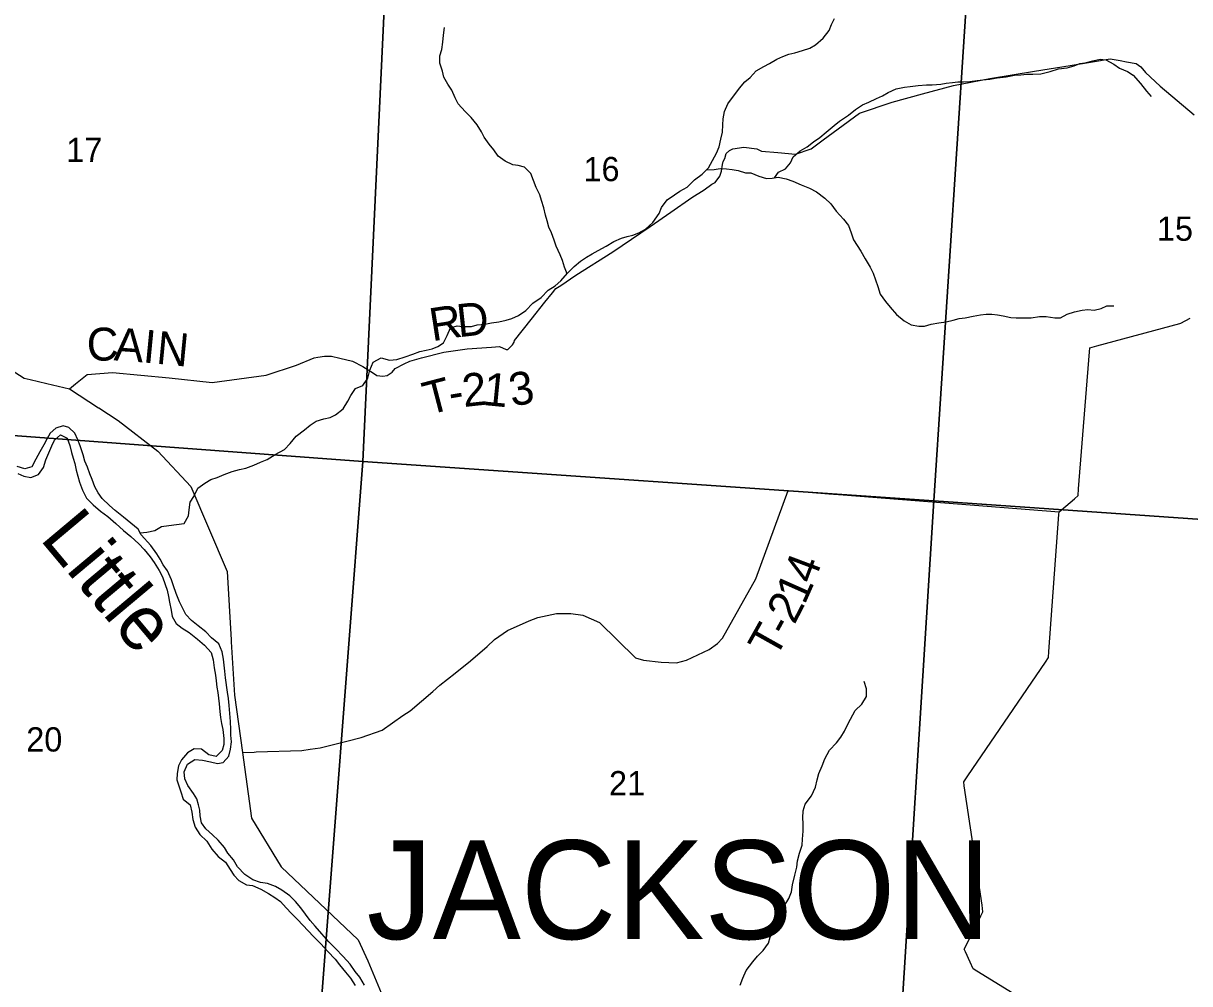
# Model space of a CAD drawing. Extents: x 1715311 to 2083412, y 146837 to 553079.
# Drawn here: x 1900303 to 1910925, y 419331 to 428080 of the extents above; entities that cross this region are included whole.
import ezdxf

# ---------------------------------------------------------------- set-up
doc = ezdxf.new("R2010")
doc.units = 0
for name, color, linetype in [('GM_X_Major_River', 7, 'Continuous'), ('GM_X_Major_River_Text', 7, 'Continuous'), ('GM_X_Minor_River', 7, 'Continuous'), ('GM_X_Section', 7, 'Continuous'), ('GM_X_Section_Text', 7, 'Continuous'), ('GM_X_Township_Road', 7, 'Continuous'), ('GM_X_Township_Road_Text', 7, 'Continuous'), ('GM_X_Township_ROW', 7, 'Continuous'), ('GM_X_Township_Text', 7, 'Continuous'), ('GM_X_US_Route', 7, 'Continuous')]:
    doc.layers.add(name, color=color, linetype=linetype)

msp = doc.modelspace()

# ---------------------------------------------------------------- linework, layer by layer
at = {"layer": 'GM_X_Major_River'}
msp.add_line((1901377, 423419), (1901349, 423472), dxfattribs=at)
for points in [[(1900847, 424150), (1900821, 424230), (1900799, 424287), (1900772, 424345), (1900716, 424399), (1900666, 424414), (1900598, 424392), (1900547, 424346), (1900517, 424293), (1900490, 424241), (1900452, 424175), (1900417, 424111), (1900381, 424039), (1900316, 424020), (1900246, 424044)], [(1900254, 423978), (1900308, 423954), (1900372, 423943), (1900442, 423971), (1900485, 424033), (1900507, 424104), (1900534, 424166), (1900562, 424232), (1900587, 424284), (1900641, 424332), (1900701, 424301), (1900725, 424235), (1900742, 424169), (1900758, 424119)], [(1900758, 424119), (1900772, 424069), (1900785, 424008), (1900799, 423954), (1900815, 423900), (1900842, 423828), (1900878, 423753), (1900940, 423693), (1901007, 423636), (1901073, 423588), (1901145, 423523), (1901215, 423459), (1901281, 423404), (1901354, 423338), (1901404, 423287), (1901458, 423221), (1901495, 423168), (1901541, 423094), (1901569, 423038), (1901594, 422969), (1901614, 422917), (1901626, 422859), (1901635, 422807), (1901649, 422733), (1901658, 422677), (1901696, 422612), (1901748, 422570), (1901814, 422529), (1901890, 422471), (1901953, 422416), (1902013, 422348), (1902031, 422282), (1902042, 422209), (1902052, 422141), (1902059, 422091), (1902065, 422033), (1902075, 421983), (1902080, 421931), (1902086, 421881), (1902092, 421811), (1902099, 421756), (1902109, 421702), (1902120, 421648), (1902128, 421564), (1902128, 421510), (1902115, 421456), (1902059, 421400), (1901991, 421417), (1901925, 421469), (1901859, 421470), (1901798, 421434), (1901744, 421371), (1901717, 421317), (1901703, 421245), (1901702, 421189), (1901720, 421134), (1901736, 421080), (1901759, 421012), (1901823, 420960), (1901837, 420895), (1901848, 420827), (1901868, 420757), (1901909, 420691), (1901973, 420628), (1902019, 420556), (1902076, 420491), (1902144, 420439), (1902188, 420370), (1902220, 420320), (1902265, 420270), (1902335, 420233), (1902389, 420225), (1902465, 420192), (1902535, 420153), (1902593, 420117), (1902645, 420079), (1902697, 420022), (1902744, 419970), (1902800, 419917), (1902848, 419863), (1902896, 419812), (1902946, 419760), (1903011, 419694), (1903075, 419623), (1903143, 419554), (1903182, 419504), (1903236, 419436), (1903282, 419381), (1903325, 419315)], [(1901349, 423472), (1901214, 423581), (1901140, 423643), (1901088, 423686), (1901020, 423752), (1900985, 423803), (1900955, 423857), (1900931, 423925), (1900908, 423977), (1900886, 424036), (1900864, 424092), (1900847, 424150)], [(1903410, 419318), (1903366, 419389), (1903326, 419443), (1903279, 419509), (1903217, 419580), (1903145, 419651), (1903086, 419711), (1903020, 419786), (1902960, 419856), (1902916, 419908), (1902829, 420021), (1902781, 420080), (1902730, 420132), (1902656, 420183), (1902598, 420215), (1902528, 420244), (1902464, 420254), (1902394, 420277), (1902320, 420325), (1902254, 420396), (1902217, 420458), (1902165, 420521), (1902135, 420571), (1902077, 420639), (1902026, 420688), (1901966, 420742), (1901926, 420795), (1901913, 420861), (1901909, 420911), (1901899, 420961), (1901882, 421015), (1901852, 421065), (1901802, 421136), (1901775, 421196), (1901769, 421262), (1901798, 421330), (1901866, 421372), (1901934, 421367), (1902006, 421351), (1902072, 421338), (1902122, 421346), (1902175, 421403), (1902189, 421467), (1902198, 421533), (1902194, 421596), (1902193, 421646), (1902189, 421720), (1902184, 421792), (1902178, 421866), (1902171, 421928), (1902163, 421988), (1902144, 422116), (1902138, 422177), (1902133, 422233), (1902127, 422287), (1902115, 422353), (1902082, 422427), (1902018, 422482), (1901964, 422536), (1901896, 422591), (1901835, 422639), (1901783, 422694), (1901751, 422754), (1901724, 422810), (1901694, 422885), (1901670, 422957), (1901651, 423009), (1901615, 423091), (1901577, 423148), (1901550, 423198), (1901518, 423248), (1901464, 423323), (1901377, 423419)]]:
    msp.add_lwpolyline(points, dxfattribs=at)
at = {"layer": 'GM_X_Minor_River'}
for points in [[(1906825, 427488), (1906873, 427546), (1906923, 427588), (1906977, 427647), (1907046, 427687), (1907098, 427713), (1907164, 427753), (1907220, 427779), (1907276, 427798), (1907328, 427810), (1907399, 427834), (1907467, 427854), (1907519, 427883), (1907587, 427945), (1907643, 428015), (1907664, 428069), (1907690, 428123)], [(1905255, 425799), (1905231, 425859), (1905213, 425920), (1905192, 425972), (1905156, 426050), (1905138, 426104), (1905112, 426170), (1905090, 426224), (1905075, 426282), (1905059, 426332), (1905043, 426399), (1905021, 426465), (1905007, 426517), (1904974, 426583), (1904948, 426649), (1904924, 426713), (1904866, 426769), (1904810, 426784), (1904760, 426792), (1904692, 426824), (1904628, 426870), (1904589, 426927), (1904545, 426979), (1904499, 427043), (1904477, 427093), (1904437, 427155), (1904382, 427222), (1904326, 427278), (1904262, 427348), (1904236, 427400), (1904204, 427471), (1904168, 427527), (1904133, 427591), (1904119, 427645), (1904097, 427717), (1904095, 427783), (1904114, 427843), (1904122, 427909), (1904128, 427971), (1904140, 428041)], [(1907144, 426673), (1907182, 426724), (1907244, 426756), (1907291, 426810), (1907315, 426864), (1907379, 426919), (1907441, 426955), (1907500, 426999), (1907558, 427041), (1907614, 427089), (1907686, 427150), (1907736, 427188), (1907817, 427244), (1907881, 427294), (1907947, 427339), (1908003, 427361), (1908074, 427395), (1908128, 427421), (1908178, 427449), (1908252, 427482), (1908328, 427498), (1908380, 427504), (1908452, 427513), (1908528, 427521), (1908580, 427521), (1908659, 427525), (1908709, 427534), (1908765, 427542), (1908815, 427548), (1908865, 427548), (1908923, 427550), (1908991, 427559), (1909043, 427565), (1909105, 427571), (1909173, 427583), (1909255, 427594), (1909331, 427608), (1909387, 427612), (1909442, 427618), (1909498, 427617), (1909570, 427621), (1909654, 427641), (1909732, 427666), (1909810, 427674), (1909874, 427694), (1909924, 427714), (1909974, 427721), (1910043, 427739), (1910109, 427753), (1910163, 427747), (1910235, 427708), (1910287, 427672), (1910358, 427640), (1910410, 427608), (1910476, 427531), (1910532, 427463), (1910574, 427413)], [(1901367, 423439), (1901427, 423445), (1901501, 423461), (1901561, 423497), (1901629, 423506), (1901699, 423514), (1901769, 423524), (1901806, 423592), (1901814, 423648), (1901822, 423718), (1901856, 423770), (1901893, 423844), (1901957, 423891), (1902011, 423923), (1902067, 423941), (1902133, 423971), (1902204, 423996), (1902272, 424014), (1902330, 424028), (1902402, 424054), (1902464, 424081), (1902522, 424105), (1902596, 424151), (1902681, 424199), (1902733, 424252), (1902789, 424320), (1902864, 424378), (1902914, 424420), (1902970, 424456), (1903040, 424477), (1903096, 424489), (1903146, 424513), (1903215, 424569), (1903259, 424637), (1903285, 424691), (1903327, 424752), (1903394, 424782), (1903440, 424846), (1903460, 424920), (1903488, 424992), (1903561, 425032), (1903639, 425011), (1903705, 425017), (1903779, 425041), (1903851, 425066), (1903913, 425090), (1903971, 425102), (1904027, 425116), (1904077, 425136), (1904130, 425169), (1904164, 425237), (1904192, 425305), (1904254, 425323), (1904304, 425319), (1904384, 425318), (1904435, 425332), (1904505, 425340), (1904567, 425352), (1904633, 425362), (1904701, 425377), (1904751, 425391), (1904813, 425417), (1904879, 425463), (1904944, 425532), (1905018, 425582), (1905082, 425648), (1905147, 425690), (1905199, 425733), (1905259, 425803), (1905319, 425865), (1905378, 425913), (1905432, 425951), (1905482, 425980), (1905538, 426012), (1905610, 426050), (1905682, 426094), (1905751, 426124), (1905803, 426139), (1905853, 426151), (1905907, 426171), (1905969, 426205), (1906035, 426266), (1906094, 426348), (1906114, 426402), (1906166, 426472), (1906233, 426518), (1906283, 426550), (1906349, 426587), (1906415, 426655), (1906484, 426707), (1906544, 426763), (1906580, 426831), (1906616, 426896), (1906641, 426954), (1906655, 427024), (1906669, 427090), (1906673, 427156), (1906678, 427210), (1906688, 427278), (1906720, 427348), (1906825, 427488)], [(1906525, 426746), (1906596, 426748), (1906648, 426758), (1906706, 426756), (1906760, 426748), (1906812, 426738), (1906880, 426719), (1906930, 426717), (1907000, 426687), (1907072, 426667), (1907122, 426670), (1907178, 426678), (1907250, 426664), (1907312, 426642), (1907386, 426609), (1907464, 426577), (1907528, 426545), (1907604, 426488), (1907656, 426436), (1907705, 426370), (1907771, 426295), (1907819, 426237), (1907843, 426171), (1907865, 426107), (1907896, 426057), (1907930, 426003), (1907970, 425936), (1908016, 425860), (1908042, 425804), (1908063, 425742), (1908085, 425682), (1908107, 425614), (1908155, 425547), (1908197, 425495), (1908256, 425427), (1908326, 425369), (1908388, 425334), (1908460, 425322), (1908510, 425322), (1908572, 425338), (1908642, 425351), (1908709, 425361), (1908771, 425377), (1908827, 425391), (1908881, 425398), (1908953, 425412), (1909021, 425424), (1909073, 425430), (1909123, 425430), (1909175, 425423), (1909227, 425415), (1909295, 425401), (1909345, 425397), (1909415, 425398), (1909481, 425398), (1909559, 425408), (1909618, 425408), (1909696, 425397), (1909750, 425397), (1909810, 425429), (1909876, 425453), (1909946, 425468), (1909998, 425472), (1910056, 425468), (1910118, 425482), (1910170, 425507), (1910236, 425507)], [(1907548, 421245), (1907578, 421315), (1907601, 421379), (1907645, 421457), (1907709, 421525), (1907748, 421576), (1907782, 421630), (1907810, 421690), (1907836, 421742), (1907879, 421820), (1907939, 421876), (1907981, 421948), (1907983, 422018), (1907962, 422084)], [(1906830, 419319), (1906855, 419381), (1906887, 419450), (1906947, 419530), (1906990, 419582), (1907042, 419632), (1907088, 419700), (1907106, 419754), (1907139, 419852), (1907171, 419914), (1907199, 419986), (1907231, 420037), (1907274, 420107), (1907300, 420169), (1907308, 420231), (1907329, 420321), (1907349, 420393), (1907355, 420451), (1907373, 420521), (1907396, 420593), (1907398, 420647), (1907406, 420719), (1907404, 420791), (1907403, 420841), (1907405, 420905), (1907423, 420965), (1907481, 421041), (1907516, 421121), (1907534, 421187), (1907548, 421245)]]:
    msp.add_lwpolyline(points, dxfattribs=at)
at = {"layer": 'GM_X_Section'}
for points in [[(1898398, 429932), (1903650, 429501), (1903396, 424089), (1898001, 424490)], [(1903650, 429501), (1908945, 429078), (1908594, 423731), (1903396, 424089)], [(1908945, 429078), (1914281, 428745), (1913920, 423360), (1908594, 423731)], [(1898001, 424490), (1903396, 424089), (1902985, 418750), (1897630, 419123)], [(1903396, 424089), (1908594, 423731), (1908259, 418367), (1902985, 418750)], [(1908594, 423731), (1913920, 423360), (1913545, 417994), (1908259, 418367)]]:
    msp.add_lwpolyline(points, close=True, dxfattribs=at)
at = {"layer": 'GM_X_Township_Road'}
for points in [[(1900722, 424749), (1900779, 424795), (1900884, 424880), (1901116, 424899), (1901630, 424849), (1902024, 424807), (1902514, 424875), (1902790, 424965), (1902953, 425032), (1902984, 425040), (1903046, 425049), (1903108, 425047), (1903185, 425029), (1903301, 425002), (1903394, 424955), (1903493, 424894), (1903522, 424872), (1903577, 424866), (1903617, 424873), (1903661, 424903), (1903688, 424936), (1903770, 424977), (1903823, 425003), (1903928, 425034), (1904131, 425085), (1904346, 425115), (1904566, 425130), (1904640, 425135), (1904700, 425108), (1904715, 425108), (1904759, 425152), (1904773, 425175), (1904777, 425192), (1904928, 425382), (1905053, 425540), (1905121, 425626), (1905154, 425664), (1905198, 425693), (1905335, 425786), (1905671, 425999), (1906012, 426228), (1906201, 426361), (1906392, 426493), (1906505, 426564), (1906574, 426615), (1906603, 426630), (1906647, 426689), (1906661, 426732), (1906669, 426795), (1906676, 426820), (1906691, 426850), (1906705, 426893), (1906735, 426923), (1906764, 426937), (1906866, 426952), (1906983, 426937), (1907027, 426915), (1907175, 426903), (1907336, 426889), (1907478, 426937), (1907588, 427019), (1907724, 427120), (1907917, 427263), (1908215, 427363), (1908493, 427439), (1908774, 427515), (1909104, 427576), (1909513, 427643), (1909836, 427696), (1910040, 427730), (1910201, 427756), (1910291, 427742), (1910350, 427728), (1910438, 427713), (1910482, 427684), (1910522, 427631), (1910657, 427508), (1910966, 427247)], [(1909965, 418844), (1908987, 419446), (1908953, 419466), (1908926, 419526), (1908883, 419621), (1908871, 419645), (1908907, 419714), (1909024, 419948), (1909043, 419987), (1909035, 420047), (1908873, 421132), (1908868, 421170), (1908905, 421225), (1909611, 422260), (1909640, 422302), (1909643, 422356), (1909734, 423606), (1909736, 423631), (1909797, 423682), (1909877, 423749), (1909910, 423777), (1909914, 423838), (1910013, 425088), (1910016, 425125), (1910080, 425143), (1910837, 425346), (1910844, 425348), (1910929, 425395)], [(1905205, 422703), (1905289, 422703), (1905399, 422688), (1905549, 422621), (1905879, 422299), (1905950, 422279), (1906112, 422261), (1906252, 422255), (1906344, 422278), (1906549, 422377), (1906626, 422429), (1906670, 422480), (1906974, 423020), (1907268, 423824), (1907638, 423795)], [(1907638, 423795), (1907770, 423785), (1909736, 423631)], [(1902298, 421438), (1902406, 421441), (1902422, 421442)], [(1902422, 421442), (1902838, 421455), (1902916, 421467)]]:
    msp.add_lwpolyline(points, dxfattribs=at)
at = {"layer": 'GM_X_Township_ROW'}
msp.add_lwpolyline([(1902916, 421467), (1903006, 421480), (1903248, 421539), (1903379, 421575), (1903570, 421641), (1903760, 421773), (1903826, 421817), (1904031, 421993), (1904096, 422051), (1904236, 422161), (1904375, 422271), (1904528, 422402), (1904594, 422468), (1904711, 422549), (1904909, 422637), (1904989, 422666), (1905158, 422703), (1905205, 422703)], dxfattribs=at)
at = {"layer": 'GM_X_US_Route'}
for points in [[(1899276, 425979), (1899277, 425977), (1899418, 425709), (1899517, 425521), (1899724, 425280), (1899837, 425148), (1900149, 424951), (1900310, 424848), (1900365, 424835)], [(1900365, 424835), (1900365, 424835), (1900516, 424798), (1900722, 424749), (1900988, 424577), (1900989, 424577)], [(1900989, 424577), (1901166, 424463), (1901528, 424183), (1901828, 423862), (1902158, 423087), (1902196, 422464), (1902197, 422445)], [(1902197, 422445), (1902226, 421961), (1902298, 421438), (1902380, 420838), (1902652, 420396), (1903351, 419730), (1903441, 419539), (1903637, 419064)]]:
    msp.add_lwpolyline(points, dxfattribs=at)

# ---------------------------------------------------------------- texts
at = {"layer": 'GM_X_Major_River_Text'}
msp.add_text('Little', height=500, rotation=309.9949, dxfattribs=at).set_placement((1900444, 423384))
at = {"layer": 'GM_X_Section_Text'}
for s, p in [('17', (1900694, 426816)), ('16', (1905404, 426642)), ('15', (1910627, 426099)), ('20', (1900329, 421446)), ('21', (1905637, 421047))]:
    msp.add_text(s, height=221, rotation=0, dxfattribs=at).set_placement(p)
at = {"layer": 'GM_X_Township_Road_Text'}
for s, rotation, p in [('R', 8.777, (1904026, 425183)), ('D', 6.2123, (1904266, 425220)), ('C', 1.374, (1900884, 425004)), ('A', 355.9606, (1901123, 425010)), ('I', 354.4649, (1901385, 424992)), ('N', 354.4398, (1901507, 424980)), ('3', 9.4436, (1904752, 424589)), ('T', 14.609, (1903988, 424509)), ('2', 6.1839, (1904315, 424584)), ('1', 354.3914, (1904482, 424604)), ('-', 9.5676, (1904198, 424564)), ('4', 69.402, (1907500, 422961)), ('1', 66.0037, (1907418, 422776)), ('2', 62.5776, (1907325, 422595)), ('T', 60.7098, (1907152, 422284)), ('-', 61.1394, (1907262, 422481))]:
    msp.add_text(s, height=300, rotation=rotation, dxfattribs=at).set_placement(p)
at = {"layer": 'GM_X_Township_Text'}
msp.add_text('JACKSON', height=900, rotation=0, dxfattribs=at).set_placement((1903430, 419737))

doc.saveas('drawing.dxf')
